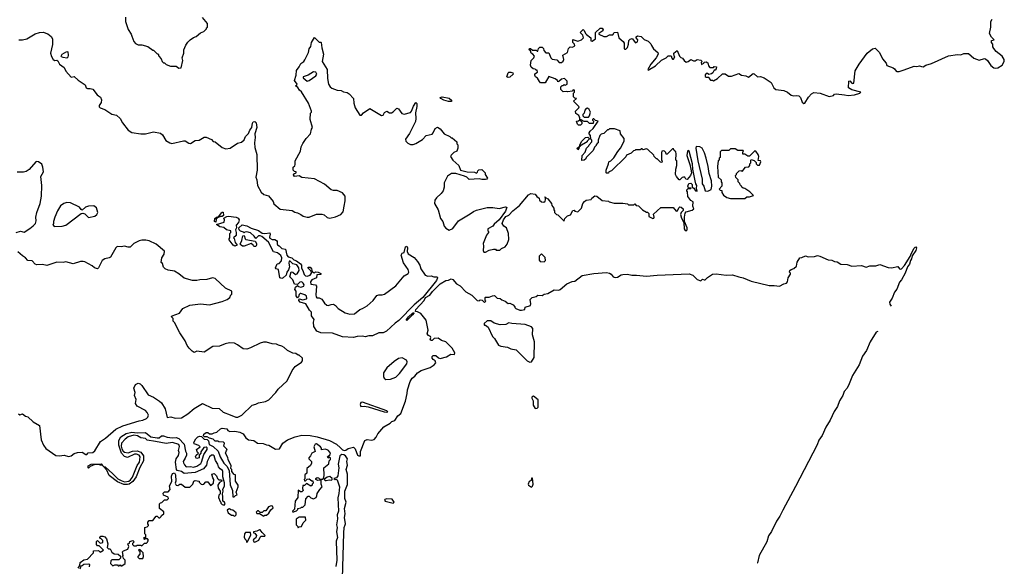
# Model space of a CAD drawing. Extents: x 2220333 to 2384341, y 721037 to 894043.
# Tile 317 of 325: x 2366274 to 2377162, y 848505 to 854547. Entities that reach past the tile are written whole.
import ezdxf

# ---------------------------------------------------------------- set-up
doc = ezdxf.new("R2010")
doc.units = 0

msp = doc.modelspace()

# ---------------------------------------------------------------- linework, layer by layer
at = {"layer": '0CON10XD'}
for points in [[(2367443, 854575), (2367443, 854525), (2367475, 854440), (2367507, 854387), (2367513, 854363), (2367538, 854305), (2367555, 854282), (2367585, 854268), (2367625, 854268), (2367692, 854252), (2367745, 854210), (2367755, 854210), (2367795, 854170), (2367805, 854170), (2367813, 854143), (2367840, 854115), (2367850, 854085), (2367865, 854070), (2367875, 854070), (2367893, 854053), (2367943, 854033), (2368005, 854032), (2368035, 854010), (2368060, 854015), (2368078, 854095), (2368072, 854125), (2368088, 854175), (2368088, 854215), (2368113, 854267), (2368132, 854298), (2368160, 854325), (2368195, 854350), (2368225, 854360), (2368275, 854400), (2368310, 854415), (2368340, 854445), (2368340, 854455), (2368350, 854465), (2368350, 854505), (2368295, 854570)], [(2374508, 853905), (2374584, 853854), (2374613, 853795), (2374635, 853777), (2374725, 853764), (2374766, 853746), (2374804, 853714), (2374834, 853704), (2374865, 853710), (2374890, 853705), (2374907, 853685), (2374928, 853635), (2374945, 853620), (2374958, 853625), (2374998, 853692), (2375032, 853728), (2375055, 853741), (2375126, 853736), (2375225, 853697), (2375272, 853708), (2375285, 853722), (2375304, 853726), (2375395, 853718), (2375435, 853709), (2375505, 853717), (2375565, 853734), (2375577, 853745), (2375475, 853771), (2375438, 853795), (2375442, 853868), (2375455, 853872), (2375476, 853846), (2375485, 853841), (2375499, 853845), (2375515, 853982), (2375558, 854055), (2375645, 854175), (2375705, 854225), (2375735, 854232), (2375784, 854184), (2375814, 854114), (2375856, 854066), (2375865, 854040), (2375932, 854015), (2375947, 854005), (2375965, 853978), (2375975, 853973), (2376000, 853975), (2376055, 853992), (2376165, 854033), (2376195, 854030), (2376225, 854037), (2376245, 854028), (2376265, 854027), (2376294, 854046), (2376356, 854064), (2376545, 854146), (2376645, 854161), (2376683, 854157), (2376715, 854172), (2376765, 854172), (2376825, 854123), (2376885, 854098), (2376945, 854118), (2376955, 854113), (2376975, 854097), (2377015, 854041), (2377048, 854015), (2377065, 854010), (2377090, 854015), (2377138, 854045), (2377162, 854085), (2377162, 854105), (2377140, 854145), (2377074, 854194), (2377045, 854228), (2377037, 854245), (2377037, 854277), (2377020, 854295), (2377020, 854315), (2377050, 854325), (2377020, 854355), (2376998, 854395), (2377014, 854466), (2377012, 854525), (2377028, 854552)], [(2366265, 854323), (2366305, 854324), (2366355, 854337), (2366445, 854390), (2366495, 854407), (2366535, 854408), (2366585, 854389), (2366622, 854362), (2366637, 854335), (2366638, 854272), (2366616, 854175), (2366625, 854140), (2366645, 854107), (2366664, 854094), (2366685, 854098), (2366695, 854092), (2366716, 854055), (2366767, 854017), (2366785, 853977), (2366845, 853910), (2366875, 853920), (2366920, 853880), (2366998, 853825), (2367008, 853795), (2367025, 853786), (2367055, 853787), (2367085, 853778), (2367132, 853715), (2367146, 853706), (2367169, 853689), (2367180, 853660), (2367177, 853633), (2367152, 853599), (2367155, 853582), (2367165, 853573), (2367215, 853556), (2367295, 853504), (2367345, 853491), (2367385, 853454), (2367412, 853405), (2367474, 853325), (2367515, 853299), (2367615, 853284), (2367665, 853287), (2367755, 853306), (2367833, 853293), (2367854, 853275), (2367892, 853212), (2367935, 853184), (2367955, 853178), (2368085, 853209), (2368105, 853208), (2368145, 853181), (2368165, 853180), (2368215, 853212), (2368260, 853215), (2368315, 853248), (2368335, 853250), (2368394, 853224), (2368415, 853200), (2368437, 853197), (2368512, 853135), (2368555, 853120), (2368602, 853128), (2368682, 853182), (2368727, 853193), (2368755, 853220), (2368770, 853255), (2368805, 853290), (2368820, 853325), (2368843, 853355), (2368847, 853403), (2368855, 853418), (2368875, 853420), (2368890, 853405), (2368897, 853355), (2368873, 853285), (2368880, 853245), (2368871, 853185), (2368874, 853135), (2368896, 853055), (2368899, 852885), (2368884, 852805), (2368898, 852775), (2368903, 852715), (2368945, 852642), (2368975, 852616), (2369025, 852600), (2369077, 852537), (2369085, 852510), (2369155, 852452), (2369287, 852437), (2369318, 852418), (2369345, 852412), (2369384, 852394), (2369410, 852375), (2369455, 852364), (2369475, 852363), (2369555, 852396), (2369615, 852399), (2369641, 852391), (2369675, 852362), (2369705, 852352), (2369765, 852367), (2369826, 852394), (2369850, 852425), (2369863, 852485), (2369872, 852545), (2369872, 852595), (2369845, 852632), (2369785, 852658), (2369745, 852658), (2369718, 852668), (2369645, 852728), (2369535, 852788), (2369395, 852802), (2369365, 852820), (2369315, 852813), (2369301, 852831), (2369305, 852842), (2369330, 852855), (2369330, 852865), (2369315, 852870), (2369300, 852885), (2369300, 852915), (2369317, 852933), (2369320, 852945), (2369320, 852985), (2369380, 853095), (2369388, 853142), (2369405, 853180), (2369442, 853235), (2369492, 853285), (2369502, 853335), (2369512, 853355), (2369488, 853445), (2369490, 853515), (2369500, 853525), (2369500, 853535), (2369468, 853625), (2369390, 853750), (2369368, 853768), (2369349, 853799), (2369323, 853815), (2369338, 853822), (2369342, 853835), (2369313, 853875), (2369330, 853935), (2369334, 853985), (2369366, 854024), (2369385, 854062), (2369416, 854084), (2369428, 854102), (2369468, 854185), (2369476, 854224), (2369495, 854250), (2369503, 854293), (2369535, 854350), (2369585, 854300), (2369605, 854300), (2369608, 854295), (2369614, 854235), (2369634, 854165), (2369621, 854085), (2369673, 853995), (2369678, 853895), (2369691, 853835), (2369706, 853806), (2369725, 853790), (2369785, 853768), (2369830, 853765), (2369855, 853748), (2369895, 853742), (2369919, 853729), (2369967, 853675), (2369969, 853625), (2369983, 853573), (2370035, 853490), (2370055, 853492), (2370075, 853517), (2370145, 853567), (2370275, 853488), (2370295, 853492), (2370310, 853520), (2370333, 853537), (2370365, 853518), (2370385, 853518), (2370405, 853528), (2370445, 853568), (2370465, 853560), (2370501, 853511), (2370525, 853502), (2370595, 853522), (2370606, 853535), (2370628, 853592), (2370655, 853630), (2370665, 853620), (2370667, 853587), (2370652, 853518), (2370656, 853455), (2370650, 853420), (2370585, 853290), (2370542, 853225), (2370544, 853204), (2370565, 853182), (2370595, 853168), (2370625, 853168), (2370655, 853180), (2370728, 853222), (2370770, 853265), (2370835, 853282), (2370848, 853295), (2370870, 853345), (2370895, 853358), (2370925, 853342), (2370967, 853287), (2371030, 853255), (2371045, 853240), (2371055, 853240), (2371110, 853195), (2371110, 853175), (2371120, 853165), (2371120, 853125), (2371110, 853095), (2371075, 853080), (2371045, 853050), (2371040, 853035), (2371064, 852994), (2371130, 852935), (2371150, 852885), (2371224, 852864), (2371305, 852860), (2371325, 852852), (2371338, 852862), (2371340, 852875), (2371352, 852888), (2371385, 852890), (2371420, 852855), (2371420, 852835), (2371448, 852795), (2371440, 852785), (2371425, 852780), (2371385, 852780), (2371355, 852788), (2371245, 852780), (2371220, 852805), (2371195, 852818), (2371096, 852846), (2371050, 852845), (2371004, 852816), (2370967, 852745), (2370969, 852695), (2370956, 852654), (2370936, 852624), (2370883, 852577)], [(2370883, 852577), (2370865, 852552), (2370861, 852515), (2370901, 852445), (2370928, 852348), (2370952, 852315), (2370968, 852265), (2370985, 852242), (2371025, 852222), (2371065, 852238), (2371127, 852323), (2371255, 852400), (2371292, 852428), (2371325, 852442), (2371445, 852472), (2371505, 852472), (2371575, 852460), (2371645, 852480), (2371660, 852475), (2371648, 852432), (2371576, 852334), (2371522, 852288), (2371507, 852263), (2371450, 852235), (2371450, 852215), (2371460, 852205), (2371460, 852195), (2371436, 852164), (2371398, 852075), (2371402, 852045), (2371398, 851995), (2371408, 851978), (2371425, 851978), (2371465, 851998), (2371515, 852010), (2371535, 852010), (2371545, 852000), (2371585, 852000), (2371603, 852017), (2371643, 852037), (2371666, 852064), (2371684, 852116), (2371681, 852185), (2371657, 852245), (2371628, 852265), (2371610, 852295), (2371624, 852336), (2371650, 852370), (2371675, 852384), (2371685, 852387), (2371727, 852435), (2371800, 852495), (2371900, 852610), (2371925, 852624), (2371975, 852620), (2371994, 852594), (2372020, 852575), (2372023, 852553), (2372043, 852533), (2372069, 852531), (2372085, 852540), (2372090, 852555), (2372090, 852580), (2372080, 852585), (2372085, 852590), (2372090, 852580), (2372116, 852566), (2372157, 852517), (2372160, 852495), (2372180, 852465), (2372180, 852445), (2372190, 852435), (2372190, 852415), (2372212, 852392), (2372225, 852390), (2372295, 852320), (2372302, 852348), (2372332, 852378), (2372365, 852390), (2372392, 852438), (2372405, 852440), (2372415, 852430), (2372447, 852423), (2372488, 852465), (2372503, 852517), (2372521, 852539), (2372538, 852552), (2372595, 852560), (2372600, 852575), (2372635, 852600), (2372658, 852598), (2372715, 852550), (2372785, 852540), (2372793, 852533), (2372848, 852518), (2372945, 852518), (2372995, 852510), (2373005, 852502), (2373065, 852500), (2373075, 852510), (2373092, 852492), (2373118, 852488), (2373160, 852445), (2373205, 852420), (2373215, 852420), (2373230, 852405), (2373231, 852371), (2373275, 852348), (2373286, 852354), (2373290, 852365), (2373282, 852398), (2373365, 852470), (2373502, 852472), (2373535, 852432), (2373550, 852435), (2373562, 852468), (2373575, 852480), (2373590, 852475), (2373610, 852455), (2373612, 852438), (2373588, 852415), (2373582, 852395), (2373593, 852355), (2373620, 852305), (2373621, 852235), (2373635, 852216), (2373645, 852214), (2373655, 852225), (2373657, 852245), (2373627, 852317), (2373626, 852366), (2373632, 852408), (2373646, 852424), (2373710, 852440), (2373728, 852455), (2373718, 852485), (2373720, 852535), (2373695, 852550), (2373662, 852592), (2373660, 852645), (2373650, 852655), (2373650, 852665), (2373665, 852680), (2373695, 852680), (2373700, 852685), (2373670, 852690), (2373662, 852705), (2373674, 852735), (2373695, 852739), (2373711, 852725), (2373710, 852695), (2373728, 852685), (2373748, 852655), (2373765, 852650), (2373758, 852685), (2373764, 852715), (2373752, 852732), (2373744, 852764), (2373719, 852895), (2373715, 852952), (2373678, 853095), (2373665, 853102), (2373658, 853092), (2373651, 853045), (2373686, 852946), (2373696, 852895), (2373702, 852855), (2373691, 852825), (2373655, 852779), (2373640, 852785), (2373630, 852805), (2373615, 852806), (2373599, 852801), (2373575, 852778), (2373568, 852778), (2373538, 852815), (2373528, 852835), (2373530, 852895), (2373542, 852935), (2373540, 852985), (2373530, 852995), (2373532, 853065), (2373530, 853085), (2373512, 853102), (2373505, 853120), (2373492, 853118), (2373435, 853060), (2373422, 853062), (2373418, 853078), (2373405, 853092), (2373395, 853098), (2373377, 853093), (2373370, 853075), (2373370, 852995), (2373380, 852985), (2373375, 852970), (2373362, 852972), (2373325, 853010), (2373315, 853010), (2373290, 853035), (2373288, 853048), (2373222, 853112), (2373205, 853118), (2373165, 853110), (2373158, 853118), (2373145, 853120), (2373135, 853110), (2373085, 853110), (2373078, 853102), (2373062, 853098), (2373035, 853070), (2372985, 853050), (2372978, 853032), (2372818, 852875), (2372790, 852865), (2372785, 852852), (2372765, 852850), (2372760, 852855), (2372760, 852885), (2372787, 852953), (2372790, 852975), (2372810, 852985), (2372845, 853020), (2372889, 853091), (2372920, 853125), (2372957, 853203), (2372960, 853235), (2372920, 853285), (2372915, 853320), (2372852, 853342), (2372795, 853340), (2372785, 853330), (2372775, 853330), (2372735, 853290), (2372705, 853280), (2372690, 853265), (2372673, 853217), (2372670, 853185), (2372662, 853178), (2372650, 853165), (2372650, 853155), (2372632, 853138), (2372615, 853100), (2372540, 853025), (2372535, 853010), (2372517, 852993), (2372492, 852992), (2372493, 853047), (2372528, 853082), (2372542, 853125), (2372568, 853152), (2372570, 853165), (2372600, 853195), (2372600, 853215), (2372590, 853225), (2372588, 853265), (2372570, 853285), (2372572, 853295), (2372584, 853316), (2372616, 853344), (2372670, 853425), (2372643, 853433), (2372625, 853450), (2372615, 853450), (2372610, 853445), (2372610, 853435), (2372620, 853425), (2372615, 853400), (2372575, 853400), (2372555, 853420), (2372515, 853420), (2372485, 853440), (2372470, 853440), (2372490, 853415), (2372490, 853395), (2372475, 853380), (2372455, 853380), (2372442, 853392), (2372430, 853425), (2372455, 853430), (2372470, 853440), (2372470, 853465), (2372460, 853475), (2372458, 853488), (2372425, 853510), (2372420, 853535), (2372458, 853572), (2372460, 853585), (2372400, 853645), (2372430, 853675), (2372415, 853680), (2372400, 853695), (2372400, 853735), (2372410, 853745), (2372408, 853768), (2372395, 853770), (2372382, 853758), (2372335, 853748), (2372325, 853752), (2372285, 853750), (2372260, 853775), (2372260, 853805), (2372272, 853818), (2372285, 853820), (2372295, 853830), (2372307, 853823), (2372330, 853835), (2372328, 853868), (2372298, 853898), (2372265, 853888), (2372238, 853862), (2372225, 853860), (2372220, 853875), (2372194, 853894), (2372125, 853920), (2372085, 853850), (2372035, 853850), (2372022, 853862), (2371999, 853899), (2371977, 853917), (2371970, 853935), (2371972, 853948), (2372000, 853965), (2371998, 853988), (2371985, 853990), (2371975, 854000), (2371952, 854002), (2371932, 854022), (2371923, 854043), (2371930, 854095), (2371960, 854125), (2371968, 854145), (2371950, 854165), (2371930, 854175), (2371922, 854202), (2371910, 854215), (2371912, 854228), (2371922, 854228), (2371945, 854210), (2371985, 854210), (2371995, 854200), (2372005, 854200), (2372012, 854228), (2372028, 854242), (2372052, 854242), (2372067, 854227), (2372070, 854205), (2372092, 854182), (2372125, 854180), (2372148, 854125), (2372161, 854111), (2372215, 854102), (2372240, 854075), (2372265, 854072), (2372285, 854090), (2372290, 854105), (2372280, 854155), (2372332, 854185), (2372343, 854227), (2372360, 854245), (2372387, 854243), (2372412, 854258), (2372408, 854278), (2372392, 854295), (2372392, 854328), (2372445, 854310), (2372486, 854324), (2372510, 854345), (2372500, 854375), (2372472, 854405), (2372505, 854440), (2372518, 854428), (2372530, 854395), (2372542, 854382), (2372590, 854345), (2372592, 854312), (2372605, 854310), (2372640, 854335), (2372643, 854407), (2372695, 854453), (2372715, 854452), (2372727, 854435), (2372722, 854425), (2372680, 854395), (2372680, 854385), (2372735, 854360), (2372765, 854360), (2372795, 854378), (2372832, 854378), (2372850, 854405), (2372885, 854410), (2372898, 854348), (2372947, 854307), (2372957, 854287), (2372960, 854225), (2372965, 854220), (2372978, 854222), (2372995, 854240), (2373008, 854275), (2373010, 854315), (2373025, 854330), (2373048, 854338), (2373085, 854290), (2373108, 854302), (2373110, 854325), (2373090, 854345), (2373092, 854358), (2373105, 854370), (2373145, 854360), (2373179, 854329), (2373225, 854308), (2373255, 854280), (2373262, 854262), (2373282, 854225), (2373330, 854185), (2373333, 854165), (2373314, 854125), (2373253, 854057), (2373222, 853995), (2373225, 853990), (2373305, 854037), (2373371, 854099), (2373424, 854126), (2373445, 854148), (2373478, 854148), (2373485, 854120), (2373495, 854110), (2373505, 854110), (2373518, 854135), (2373510, 854145), (2373508, 854175), (2373545, 854208), (2373572, 854142), (2373585, 854128), (2373605, 854120), (2373624, 854094), (2373645, 854078), (2373665, 854083), (2373695, 854108), (2373725, 854092), (2373745, 854092), (2373765, 854108), (2373805, 854098), (2373820, 854085), (2373810, 854075), (2373815, 854050), (2373840, 854065), (2373842, 854078), (2373865, 854082), (2373885, 854070), (2373890, 854035), (2373905, 854020), (2373945, 854020), (2373955, 854030), (2373980, 854025), (2373978, 854002), (2373965, 853990), (2373955, 853990), (2373939, 853961), (2373925, 853950), (2373895, 853940), (2373882, 853952), (2373865, 853952), (2373854, 853936), (2373855, 853920), (2373865, 853910), (2373895, 853910), (2373900, 853895), (2373915, 853880), (2373937, 853877), (2373945, 853870), (2373992, 853895), (2374045, 853948), (2374075, 853947), (2374113, 853923), (2374125, 853922), (2374146, 853924), (2374225, 853952), (2374255, 853933), (2374306, 853926), (2374335, 853913), (2374385, 853952), (2374398, 853948), (2374435, 853917), (2374465, 853919), (2374508, 853905)], [(2366795, 854120), (2366755, 854128), (2366737, 854137), (2366733, 854145), (2366743, 854167), (2366795, 854197), (2366805, 854190), (2366811, 854155), (2366807, 854133), (2366795, 854120)], [(2369455, 853869), (2369475, 853874), (2369549, 853925), (2369559, 853945), (2369550, 853965), (2369525, 853971), (2369465, 853934), (2369410, 853915), (2369408, 853905), (2369455, 853869)], [(2371675, 853908), (2371660, 853915), (2371675, 853960), (2371685, 853968), (2371705, 853968), (2371728, 853958), (2371730, 853945), (2371695, 853913), (2371675, 853908)], [(2371045, 853644), (2371015, 853644), (2370966, 853656), (2370932, 853675), (2370924, 853686), (2370945, 853693), (2371025, 853679), (2371052, 853655), (2371045, 853644)], [(2372565, 853470), (2372577, 853483), (2372588, 853525), (2372573, 853553), (2372555, 853570), (2372540, 853565), (2372523, 853547), (2372517, 853513), (2372502, 853498), (2372500, 853485), (2372515, 853470), (2372565, 853470)], [(2372445, 853110), (2372440, 853125), (2372470, 853150), (2372470, 853165), (2372492, 853205), (2372530, 853245), (2372558, 853248), (2372570, 853235), (2372570, 853225), (2372550, 853205), (2372550, 853195), (2372470, 853150), (2372468, 853142), (2372460, 853140), (2372458, 853122), (2372445, 853110)], [(2373885, 852653), (2373920, 852670), (2373930, 852705), (2373923, 852765), (2373898, 852845), (2373888, 852925), (2373866, 853015), (2373847, 853075), (2373822, 853125), (2373795, 853143), (2373755, 853147), (2373751, 853125), (2373775, 852985), (2373822, 852785), (2373821, 852731), (2373838, 852705), (2373853, 852655), (2373885, 852653)], [(2374295, 852570), (2374315, 852590), (2374345, 852590), (2374390, 852605), (2374350, 852645), (2374295, 852680), (2374273, 852683), (2374260, 852695), (2374258, 852708), (2374242, 852722), (2374238, 852738), (2374220, 852755), (2374218, 852778), (2374192, 852802), (2374190, 852825), (2374200, 852835), (2374202, 852848), (2374232, 852878), (2374255, 852880), (2374265, 852870), (2374302, 852918), (2374338, 852922), (2374350, 852935), (2374350, 852955), (2374360, 852965), (2374360, 852995), (2374365, 853000), (2374395, 852990), (2374418, 852968), (2374420, 852955), (2374435, 852940), (2374455, 852940), (2374469, 852975), (2374465, 852986), (2374442, 852992), (2374448, 853035), (2374442, 853055), (2374415, 853093), (2374405, 853097), (2374345, 853040), (2374325, 853040), (2374295, 853060), (2374272, 853062), (2374270, 853085), (2374280, 853095), (2374275, 853100), (2374215, 853100), (2374185, 853118), (2374155, 853120), (2374135, 853120), (2374115, 853100), (2374035, 853100), (2374020, 853085), (2374020, 853025), (2374010, 853015), (2374010, 852995), (2374000, 852985), (2373990, 852925), (2374000, 852805), (2374030, 852775), (2374033, 852753), (2374040, 852745), (2374040, 852705), (2374010, 852675), (2374022, 852662), (2374038, 852658), (2374040, 852635), (2374057, 852607), (2374095, 852580), (2374135, 852570), (2374295, 852570)], [(2366235, 852196), (2366285, 852208), (2366325, 852200), (2366385, 852238), (2366423, 852267), (2366448, 852295), (2366457, 852323), (2366453, 852365), (2366463, 852415), (2366499, 852515), (2366514, 852596), (2366519, 852715), (2366508, 852815), (2366539, 852865), (2366531, 852915), (2366519, 852949), (2366482, 852975), (2366465, 852981), (2366453, 852977), (2366380, 852890), (2366345, 852869), (2366315, 852860), (2366245, 852861)], [(2366655, 852260), (2366745, 852263), (2366785, 852277), (2366955, 852403), (2366971, 852409), (2366995, 852401), (2367035, 852360), (2367105, 852374), (2367127, 852395), (2367137, 852415), (2367125, 852468), (2367095, 852489), (2367034, 852484), (2367001, 852475), (2366965, 852442), (2366955, 852448), (2366935, 852475), (2366835, 852523), (2366796, 852526), (2366764, 852516), (2366725, 852488), (2366694, 852436), (2366662, 852365), (2366648, 852315), (2366648, 852292), (2366640, 852285), (2366655, 852260)], [(2368445, 852310), (2368430, 852315), (2368432, 852348), (2368450, 852365), (2368478, 852372), (2368505, 852412), (2368515, 852420), (2368525, 852418), (2368528, 852382), (2368515, 852370), (2368495, 852370), (2368462, 852358), (2368448, 852342), (2368445, 852310)], [(2368655, 852044), (2368634, 852054), (2368592, 852115), (2368590, 852125), (2368600, 852135), (2368600, 852185), (2368610, 852195), (2368610, 852215), (2368563, 852223), (2368530, 852250), (2368486, 852256), (2368450, 852285), (2368535, 852310), (2368540, 852335), (2368530, 852355), (2368565, 852372), (2368585, 852376), (2368670, 852365), (2368690, 852355), (2368700, 852335), (2368693, 852305), (2368670, 852275), (2368673, 852247), (2368660, 852225), (2368668, 852195), (2368667, 852163), (2368640, 852135), (2368647, 852127), (2368656, 852086), (2368678, 852055), (2368655, 852044)], [(2369965, 851034), (2369843, 851043), (2369732, 851082), (2369605, 851086), (2369560, 851105), (2369527, 851155), (2369524, 851205), (2369529, 851235), (2369502, 851275), (2369500, 851315), (2369478, 851338), (2369438, 851408), (2369375, 851424), (2369363, 851445), (2369365, 851460), (2369405, 851452), (2369445, 851460), (2369450, 851465), (2369445, 851490), (2369427, 851507), (2369385, 851520), (2369375, 851520), (2369365, 851510), (2369357, 851483), (2369348, 851472), (2369331, 851495), (2369330, 851545), (2369318, 851565), (2369325, 851590), (2369345, 851610), (2369358, 851598), (2369385, 851592), (2369415, 851600), (2369420, 851615), (2369410, 851635), (2369395, 851648), (2369373, 851647), (2369345, 851620), (2369315, 851622), (2369295, 851670), (2369262, 851705), (2369275, 851760), (2369295, 851757), (2369325, 851730), (2369343, 851737), (2369366, 851775), (2369362, 851805), (2369339, 851839), (2369295, 851849), (2369265, 851877), (2369255, 851878), (2369250, 851855), (2369257, 851815), (2369247, 851783), (2369228, 851755), (2369220, 851725), (2369188, 851692), (2369175, 851688), (2369152, 851692), (2369137, 851787), (2369112, 851792), (2369102, 851805), (2369122, 851848), (2369145, 851852), (2369168, 851882), (2369174, 851915), (2369162, 851942), (2369125, 851970), (2369081, 851981), (2369027, 852087), (2368952, 852152), (2368935, 852159), (2368915, 852157), (2368885, 852130), (2368866, 852156), (2368825, 852191), (2368785, 852202), (2368765, 852200), (2368755, 852190), (2368748, 852198), (2368715, 852210), (2368703, 852223), (2368698, 852245), (2368735, 852278), (2368785, 852270), (2368835, 852244), (2368915, 852218), (2368957, 852187), (2368985, 852184), (2369042, 852192), (2369046, 852176), (2369038, 852145), (2369042, 852132), (2369065, 852118), (2369096, 852116), (2369115, 852108), (2369122, 852095), (2369120, 852065), (2369127, 852057), (2369145, 852048), (2369175, 852018), (2369215, 852010), (2369228, 851945), (2369244, 851924), (2369285, 851913), (2369305, 851893), (2369335, 851883), (2369379, 851849), (2369392, 851835), (2369391, 851801), (2369404, 851774), (2369421, 851731), (2369435, 851717), (2369455, 851712), (2369486, 851724), (2369502, 851745), (2369498, 851768), (2369460, 851805), (2369465, 851810), (2369485, 851810), (2369500, 851795), (2369510, 851765), (2369522, 851752), (2369535, 851750), (2369545, 851760), (2369575, 851758), (2369605, 851740), (2369605, 851730), (2369562, 851728), (2369558, 851692), (2369505, 851670), (2369492, 851648), (2369495, 851623), (2369545, 851618), (2369555, 851600), (2369550, 851505), (2369553, 851483), (2369562, 851472), (2369585, 851472), (2369615, 851457), (2369645, 851412), (2369670, 851390), (2369685, 851388), (2369720, 851400), (2369745, 851401), (2369767, 851387), (2369797, 851355), (2369875, 851307), (2369925, 851293), (2369975, 851294), (2370035, 851343), (2370065, 851353), (2370117, 851383), (2370182, 851445), (2370222, 851498), (2370245, 851506), (2370284, 851506), (2370308, 851515), (2370435, 851606), (2370526, 851715), (2370570, 851740), (2370577, 851755), (2370570, 851785), (2370519, 851859), (2370494, 851945), (2370505, 851968), (2370527, 851973), (2370542, 852038), (2370555, 852042), (2370564, 852025), (2370561, 851985), (2370569, 851959), (2370635, 851918), (2370673, 851875), (2370701, 851835), (2370710, 851795), (2370760, 851725), (2370787, 851713), (2370825, 851717), (2370855, 851706), (2370890, 851705), (2370893, 851695), (2370884, 851665), (2370733, 851477), (2370636, 851395), (2370468, 851222), (2370427, 851193), (2370330, 851105), (2370295, 851084), (2370245, 851087), (2370175, 851054), (2370134, 851054), (2370095, 851043), (2370065, 851049), (2370005, 851047), (2369965, 851034)], [(2366262, 850192), (2366275, 850180), (2366305, 850190), (2366340, 850165), (2366365, 850158), (2366425, 850102), (2366493, 850063), (2366513, 849905), (2366538, 849845), (2366565, 849808), (2366675, 849730), (2366715, 849727), (2366765, 849732), (2366815, 849720), (2366844, 849726), (2366875, 849753), (2366915, 849763), (2366965, 849766), (2367005, 849742), (2367015, 849742), (2367031, 849759), (2367085, 849765), (2367105, 849783), (2367167, 849885), (2367225, 849922), (2367339, 850021), (2367415, 850059), (2367595, 850113), (2367635, 850119), (2367675, 850138), (2367690, 850155), (2367697, 850175), (2367685, 850204), (2367665, 850226), (2367573, 850275), (2367554, 850304), (2367562, 850348), (2367544, 850395), (2367550, 850425), (2367537, 850475), (2367556, 850514), (2367585, 850529), (2367605, 850523), (2367624, 850505), (2367695, 850401), (2367755, 850375), (2367822, 850332), (2367842, 850312), (2367884, 850245), (2367905, 850150), (2367945, 850156), (2367995, 850143), (2368065, 850148), (2368135, 850189), (2368205, 850248), (2368295, 850303), (2368402, 850252), (2368479, 850249), (2368525, 850210), (2368601, 850181), (2368665, 850155), (2368687, 850155), (2368732, 850175), (2368845, 850288), (2368885, 850298), (2368915, 850312), (2368992, 850328), (2369030, 850345), (2369108, 850425), (2369132, 850465), (2369232, 850555), (2369289, 850671), (2369322, 850715), (2369389, 850761), (2369402, 850778), (2369400, 850805), (2369365, 850840), (2369355, 850840), (2369327, 850857), (2369295, 850862), (2369235, 850892), (2369200, 850925), (2369175, 850938), (2369138, 850948), (2369115, 850962), (2369065, 850966), (2369005, 850982), (2368972, 850982), (2368935, 850971), (2368825, 850919), (2368785, 850907), (2368745, 850908), (2368684, 850954), (2368650, 850970), (2368595, 850974), (2368546, 850964), (2368485, 850940), (2368410, 850935), (2368315, 850872), (2368235, 850882), (2368205, 850870), (2368180, 850885), (2368147, 850917), (2368127, 850947), (2368106, 850996), (2368044, 851084), (2367985, 851200), (2367970, 851215), (2367970, 851245), (2367950, 851265), (2367960, 851275), (2368040, 851305), (2368077, 851353), (2368155, 851392), (2368275, 851407), (2368373, 851397), (2368515, 851433), (2368570, 851455), (2368600, 851475), (2368610, 851505), (2368620, 851515), (2368620, 851545), (2368551, 851581), (2368435, 851687), (2368405, 851692), (2368345, 851677), (2368265, 851672), (2368235, 851663), (2368184, 851664), (2368095, 851691), (2368035, 851739), (2367985, 851767), (2367915, 851780), (2367883, 851793), (2367863, 851813), (2367852, 851852), (2367840, 851865), (2367848, 851915), (2367872, 851955), (2367875, 851990), (2367785, 852066), (2367705, 852102), (2367669, 852111), (2367625, 852111), (2367595, 852101), (2367538, 852072), (2367495, 852034), (2367475, 852032), (2367435, 852044), (2367395, 852036), (2367351, 852039), (2367337, 852025), (2367278, 851922), (2367265, 851914), (2367215, 851903), (2367186, 851884), (2367147, 851805), (2367135, 851794), (2367103, 851803), (2367075, 851826), (2366995, 851869), (2366975, 851874), (2366945, 851874), (2366865, 851848), (2366785, 851869), (2366754, 851864), (2366685, 851866), (2366575, 851831), (2366525, 851842), (2366465, 851836), (2366444, 851845), (2366412, 851882), (2366365, 851884), (2366338, 851915), (2366306, 851936), (2366255, 851982)], [(2368885, 852040), (2368865, 852040), (2368856, 852056), (2368835, 852072), (2368756, 852044), (2368740, 852045), (2368722, 852055), (2368712, 852065), (2368731, 852105), (2368742, 852158), (2368755, 852160), (2368766, 852126), (2368776, 852116), (2368878, 852098), (2368892, 852075), (2368892, 852055), (2368885, 852040)], [(2367776, 849884), (2367685, 849900), (2367665, 849917), (2367615, 849924), (2367576, 849946), (2367535, 849953), (2367474, 849936), (2367441, 849909), (2367402, 849865), (2367397, 849835), (2367403, 849803), (2367418, 849778), (2367435, 849766), (2367475, 849760), (2367522, 849778), (2367575, 849782), (2367615, 849767), (2367642, 849725), (2367645, 849670), (2367604, 849596), (2367562, 849495), (2367525, 849442), (2367485, 849413), (2367465, 849408), (2367425, 849410), (2367355, 849438), (2367265, 849510), (2367238, 849568), (2367200, 849610), (2367190, 849620), (2367165, 849622), (2367152, 849632), (2367105, 849632), (2367055, 849610), (2367035, 849590), (2367030, 849595), (2367032, 849615), (2367066, 849636), (2367175, 849637), (2367190, 849620), (2367200, 849610), (2367220, 849605), (2367306, 849526), (2367361, 849471), (2367395, 849452), (2367435, 849440), (2367482, 849448), (2367499, 849461), (2367521, 849489), (2367575, 849620), (2367598, 849655), (2367607, 849715), (2367595, 849732), (2367565, 849743), (2367545, 849743), (2367465, 849708), (2367435, 849718), (2367400, 849755), (2367371, 849845), (2367371, 849895), (2367392, 849935), (2367450, 849975), (2367515, 849989), (2367575, 849981), (2367665, 849983), (2367725, 849938), (2367794, 849924), (2367815, 849926), (2367844, 849946), (2367863, 849947), (2367905, 849934), (2367965, 849926), (2368005, 849928), (2368035, 849919), (2368094, 849855), (2368107, 849777), (2368118, 849755), (2368118, 849735), (2368105, 849700), (2368083, 849665), (2368085, 849650), (2368098, 849628), (2368116, 849606), (2368165, 849608), (2368195, 849600), (2368235, 849614), (2368277, 849643), (2368286, 849655), (2368310, 849740), (2368346, 849795), (2368347, 849815), (2368335, 849822), (2368310, 849820), (2368278, 849772), (2368278, 849755), (2368258, 849732), (2368258, 849705), (2368235, 849698), (2368225, 849702), (2368220, 849715), (2368227, 849733), (2368250, 849755), (2368240, 849765), (2368230, 849795), (2368270, 849825), (2368255, 849840), (2368205, 849860), (2368200, 849875), (2368224, 849916), (2368244, 849936), (2368265, 849942), (2368285, 849940), (2368315, 849910), (2368348, 849908), (2368362, 849892), (2368371, 849851), (2368415, 849831), (2368469, 849779), (2368492, 849715), (2368531, 849645), (2368564, 849614), (2368592, 849565), (2368602, 849405), (2368628, 849345), (2368632, 849275), (2368645, 849272), (2368662, 849288), (2368680, 849295), (2368670, 849325), (2368692, 849385), (2368692, 849402), (2368662, 849445), (2368660, 849515), (2368645, 849520), (2368620, 849555), (2368620, 849575), (2368610, 849585), (2368612, 849615), (2368578, 849685), (2368577, 849707), (2368550, 849755), (2368560, 849785), (2368570, 849795), (2368533, 849833), (2368540, 849865), (2368528, 849878), (2368475, 849880), (2368465, 849890), (2368435, 849890), (2368415, 849910), (2368375, 849920), (2368347, 849937), (2368318, 849938), (2368308, 849948), (2368310, 849965), (2368335, 849984), (2368355, 849983), (2368375, 849968), (2368402, 849968), (2368425, 849982), (2368455, 849988), (2368494, 850026), (2368515, 850032), (2368564, 850024), (2368577, 850007), (2368597, 849997), (2368655, 849999), (2368707, 849987), (2368745, 849968), (2368774, 849924), (2368805, 849903), (2368865, 849897), (2368905, 849867), (2368965, 849862), (2369005, 849847), (2369030, 849845), (2369105, 849800), (2369146, 849804), (2369186, 849865), (2369235, 849902), (2369321, 849935), (2369395, 849955), (2369485, 849950), (2369565, 849937), (2369699, 849895), (2369777, 849857), (2369823, 849815), (2369843, 849793), (2369865, 849785), (2369882, 849788), (2369905, 849807), (2369965, 849822), (2369985, 849802), (2370009, 849735), (2370025, 849726), (2370043, 849727), (2370043, 849775), (2370092, 849895), (2370115, 849906), (2370165, 849899), (2370194, 849906), (2370218, 849932), (2370235, 849969), (2370302, 850048), (2370371, 850089), (2370388, 850105), (2370422, 850118), (2370455, 850167), (2370490, 850195), (2370541, 850329), (2370561, 850415), (2370562, 850455), (2370592, 850548), (2370616, 850585), (2370643, 850607), (2370672, 850645), (2370715, 850668), (2370815, 850704), (2370858, 850732), (2370878, 850755), (2370868, 850775), (2370845, 850790), (2370836, 850805), (2370837, 850823), (2370846, 850834), (2370876, 850836), (2370905, 850808), (2370923, 850803), (2370995, 850822), (2371041, 850849), (2371082, 850848), (2371088, 850865), (2371058, 850918), (2370985, 850987), (2370940, 851000), (2370903, 851027), (2370858, 851022), (2370835, 851000), (2370825, 851000), (2370815, 851010), (2370822, 851035), (2370818, 851045), (2370795, 851058), (2370780, 851075), (2370792, 851115), (2370769, 851225), (2370711, 851301), (2370675, 851318), (2370651, 851321), (2370654, 851345), (2370748, 851445), (2370763, 851475), (2370808, 851502), (2370838, 851542), (2370923, 851627), (2370985, 851663), (2371015, 851667), (2371045, 851682), (2371065, 851676), (2371105, 851627), (2371145, 851606), (2371209, 851539), (2371275, 851502), (2371332, 851442), (2371355, 851440), (2371365, 851450), (2371387, 851447), (2371415, 851420), (2371430, 851435), (2371420, 851445), (2371420, 851475), (2371425, 851480), (2371465, 851480), (2371504, 851496), (2371525, 851498), (2371555, 851470), (2371587, 851467), (2371605, 851450), (2371644, 851434), (2371675, 851410), (2371695, 851412), (2371730, 851395), (2371750, 851375), (2371750, 851365), (2371760, 851355), (2371805, 851337), (2371825, 851337), (2371860, 851345), (2371865, 851368), (2371923, 851387), (2371927, 851405), (2371920, 851455), (2371943, 851477), (2371985, 851487), (2372005, 851502), (2372052, 851498), (2372075, 851513), (2372115, 851519), (2372185, 851560), (2372235, 851559), (2372252, 851565), (2372325, 851628), (2372385, 851653), (2372415, 851658), (2372495, 851719), (2372625, 851740), (2372765, 851754), (2372797, 851745), (2372814, 851734), (2372836, 851706), (2372858, 851698), (2372885, 851700), (2372924, 851726), (2372945, 851730), (2372995, 851735), (2373045, 851722), (2373096, 851724), (2373205, 851711), (2373324, 851724), (2373677, 851737), (2373717, 851725), (2373765, 851677), (2373805, 851660), (2373825, 851678), (2373845, 851670), (2373855, 851672), (2373881, 851699), (2373935, 851734), (2373975, 851738), (2374088, 851722), (2374155, 851727), (2374225, 851703), (2374275, 851695), (2374365, 851657), (2374562, 851608), (2374619, 851609), (2374675, 851600), (2374724, 851626), (2374755, 851634), (2374765, 851648), (2374771, 851695), (2374800, 851735), (2374800, 851745), (2374788, 851758), (2374790, 851775), (2374805, 851787), (2374835, 851797), (2374865, 851822), (2374873, 851867), (2374900, 851915), (2374925, 851918), (2374964, 851936), (2374995, 851926), (2375065, 851931), (2375095, 851939), (2375124, 851934), (2375215, 851891), (2375255, 851888), (2375284, 851874), (2375315, 851870), (2375353, 851843), (2375425, 851842), (2375475, 851822), (2375585, 851830), (2375635, 851812), (2375675, 851828), (2375740, 851825), (2375785, 851842), (2375877, 851807), (2375914, 851806), (2375985, 851820), (2376002, 851795), (2376015, 851790), (2376025, 851792), (2376060, 851830), (2376122, 851928), (2376135, 851968), (2376165, 852022), (2376175, 852034), (2376185, 852036), (2376191, 852025), (2376185, 851995), (2376142, 851938), (2376136, 851905), (2376124, 851885), (2376113, 851845), (2376093, 851817), (2376065, 851745), (2376027, 851673), (2376005, 851645), (2375973, 851567), (2375948, 851535), (2375922, 851468), (2375894, 851425), (2375895, 851401), (2375911, 851381)], [(2372075, 851872), (2372090, 851885), (2372087, 851917), (2372045, 851960), (2372020, 851935), (2372018, 851888), (2372030, 851875), (2372075, 851872)], [(2370555, 851223), (2370550, 851225), (2370553, 851235), (2370575, 851262), (2370618, 851305), (2370629, 851309), (2370632, 851305), (2370618, 851285), (2370555, 851223)], [(2371915, 850760), (2371935, 850764), (2371963, 850815), (2371966, 850985), (2371946, 851065), (2371950, 851135), (2371935, 851152), (2371865, 851179), (2371715, 851189), (2371685, 851198), (2371652, 851178), (2371587, 851173), (2371523, 851193), (2371485, 851220), (2371445, 851220), (2371412, 851188), (2371410, 851175), (2371415, 851170), (2371425, 851170), (2371455, 851150), (2371504, 851045), (2371524, 851024), (2371570, 850950), (2371595, 850937), (2371669, 850929), (2371705, 850910), (2371765, 850898), (2371885, 850776), (2371915, 850760)], [(2375765, 851099), (2375745, 851092), (2375679, 850985), (2375638, 850892), (2375593, 850827), (2375557, 850733), (2375484, 850616), (2375448, 850522), (2375423, 850475), (2375393, 850437), (2375377, 850393), (2375339, 850335), (2375317, 850273), (2375282, 850218), (2375238, 850122), (2375188, 850045), (2375148, 849952), (2375110, 849900), (2375092, 849848), (2374855, 849388), (2374713, 849127), (2374682, 849058), (2374644, 849005), (2374589, 848891), (2374555, 848842), (2374536, 848775), (2374453, 848625), (2374435, 848545), (2374438, 848541)], [(2370325, 850570), (2370375, 850572), (2370433, 850595), (2370476, 850635), (2370557, 850745), (2370561, 850765), (2370552, 850782), (2370505, 850810), (2370465, 850802), (2370415, 850770), (2370335, 850699), (2370299, 850645), (2370296, 850605), (2370305, 850585), (2370325, 850570)], [(2371975, 850249), (2371995, 850252), (2372008, 850265), (2372009, 850345), (2371955, 850386), (2371945, 850383), (2371937, 850375), (2371937, 850365), (2371952, 850335), (2371953, 850285), (2371975, 850249)], [(2370335, 850208), (2370345, 850214), (2370335, 850225), (2370065, 850320), (2370048, 850315), (2370038, 850295), (2370045, 850270), (2370085, 850274), (2370129, 850269), (2370306, 850214), (2370335, 850208)], [(2366920, 848485), (2366940, 848515), (2366942, 848548), (2366983, 848577), (2367026, 848584), (2367090, 848655), (2367092, 848678), (2367145, 848680), (2367165, 848660), (2367200, 848685), (2367155, 848730), (2367133, 848733), (2367122, 848745), (2367122, 848778), (2367135, 848790), (2367165, 848760), (2367195, 848770), (2367195, 848790), (2367175, 848810), (2367160, 848815), (2367160, 848825), (2367173, 848837), (2367195, 848838), (2367215, 848830), (2367235, 848810), (2367250, 848755), (2367243, 848713), (2367255, 848700), (2367275, 848700), (2367292, 848662), (2367320, 848645), (2367365, 848640), (2367388, 848618), (2367390, 848595), (2367372, 848578), (2367292, 848578), (2367283, 848567), (2367280, 848535), (2367305, 848512), (2367325, 848520), (2367355, 848520), (2367365, 848510), (2367375, 848510), (2367385, 848520), (2367392, 848512), (2367405, 848510), (2367440, 848535), (2367440, 848575), (2367422, 848592), (2367420, 848605), (2367410, 848615), (2367420, 848625), (2367410, 848665), (2367422, 848678), (2367470, 848695), (2367480, 848725), (2367470, 848755), (2367488, 848762), (2367492, 848778), (2367525, 848790), (2367540, 848775), (2367522, 848758), (2367520, 848745), (2367535, 848732), (2367555, 848730), (2367565, 848730), (2367575, 848740), (2367615, 848740), (2367625, 848730), (2367655, 848760), (2367675, 848760), (2367688, 848772), (2367690, 848785), (2367700, 848795), (2367688, 848808), (2367665, 848810), (2367655, 848800), (2367650, 848805), (2367652, 848828), (2367665, 848820), (2367670, 848825), (2367670, 848855), (2367660, 848865), (2367660, 848935), (2367685, 848940), (2367700, 848955), (2367700, 848965), (2367690, 848975), (2367690, 848995), (2367705, 849010), (2367748, 849012), (2367785, 849060), (2367795, 849060), (2367812, 849042), (2367825, 849040), (2367840, 849055), (2367842, 849068), (2367870, 849085), (2367868, 849108), (2367820, 849145), (2367820, 849195), (2367832, 849208), (2367848, 849212), (2367875, 849240), (2367905, 849240), (2367920, 849255), (2367918, 849268), (2367865, 849290), (2367860, 849315), (2367875, 849330), (2367915, 849330), (2367937, 849353), (2367930, 849395), (2367956, 849444), (2367953, 849503), (2367965, 849532), (2367985, 849540), (2367996, 849516), (2368002, 849445), (2367992, 849425), (2368004, 849404), (2368022, 849398), (2368045, 849412), (2368062, 849412), (2368105, 849380), (2368155, 849380), (2368190, 849415), (2368200, 849445), (2368215, 849452), (2368258, 849448), (2368260, 849435), (2368280, 849415), (2368295, 849410), (2368310, 849415), (2368332, 849438), (2368355, 849440), (2368385, 849400), (2368417, 849423), (2368420, 849465), (2368412, 849482), (2368400, 849525), (2368425, 849530), (2368450, 849505), (2368460, 849475), (2368475, 849460), (2368505, 849460), (2368510, 849455), (2368510, 849445), (2368485, 849430), (2368467, 849403), (2368468, 849368), (2368490, 849335), (2368490, 849305), (2368478, 849292), (2368472, 849265), (2368492, 849222), (2368500, 849215), (2368500, 849205), (2368515, 849190), (2368535, 849182), (2368548, 849195), (2368538, 849215), (2368520, 849225), (2368522, 849275), (2368518, 849305), (2368526, 849335), (2368522, 849355), (2368538, 849395), (2368538, 849428), (2368522, 849495), (2368520, 849555), (2368516, 849566), (2368492, 849582), (2368474, 849604), (2368464, 849635), (2368439, 849675), (2368426, 849725), (2368415, 849733), (2368395, 849734), (2368374, 849715), (2368349, 849665), (2368339, 849625), (2368307, 849583), (2368215, 849541), (2368095, 849532), (2368065, 849553), (2368016, 849566), (2368007, 849577), (2367999, 849655), (2368006, 849694), (2368030, 849730), (2368038, 849762), (2368032, 849785), (2368041, 849831), (2368033, 849853), (2367965, 849874), (2367895, 849862), (2367776, 849884)], [(2369295, 849100), (2369302, 849108), (2369335, 849120), (2369350, 849135), (2369350, 849145), (2369385, 849150), (2369392, 849158), (2369405, 849160), (2369430, 849185), (2369438, 849252), (2369465, 849280), (2369475, 849280), (2369493, 849263), (2369525, 849252), (2369553, 849267), (2369562, 849285), (2369565, 849310), (2369592, 849355), (2369620, 849385), (2369608, 849415), (2369608, 849458), (2369573, 849453), (2369550, 849465), (2369550, 849475), (2369565, 849488), (2369580, 849485), (2369595, 849470), (2369625, 849470), (2369638, 849482), (2369643, 849515), (2369638, 849592), (2369692, 849638), (2369698, 849672), (2369710, 849685), (2369710, 849705), (2369695, 849710), (2369685, 849700), (2369680, 849715), (2369708, 849742), (2369710, 849755), (2369690, 849785), (2369675, 849793), (2369651, 849799), (2369612, 849792), (2369612, 849812), (2369602, 849825), (2369555, 849858), (2369542, 849855), (2369528, 849825), (2369540, 849775), (2369504, 849756), (2369490, 849725), (2369472, 849705), (2369472, 849695), (2369502, 849665), (2369502, 849645), (2369489, 849621), (2369451, 849585), (2369448, 849535), (2369428, 849515), (2369428, 849472), (2369422, 849465), (2369425, 849450), (2369435, 849450), (2369453, 849467), (2369475, 849472), (2369505, 849450), (2369515, 849450), (2369520, 849425), (2369510, 849415), (2369508, 849402), (2369495, 849392), (2369445, 849420), (2369425, 849400), (2369405, 849400), (2369400, 849365), (2369408, 849345), (2369395, 849328), (2369378, 849328), (2369352, 849348), (2369350, 849265), (2369322, 849225), (2369312, 849138), (2369290, 849115), (2369295, 849100)], [(2369845, 848375), (2369858, 848872), (2369862, 848935), (2369874, 848964), (2369878, 848975), (2369866, 849045), (2369875, 849085), (2369867, 849143), (2369884, 849215), (2369871, 849255), (2369870, 849335), (2369900, 849410), (2369899, 849525), (2369886, 849575), (2369900, 849625), (2369893, 849665), (2369899, 849695), (2369877, 849727), (2369859, 849739), (2369835, 849742), (2369816, 849725), (2369796, 849635), (2369803, 849595), (2369792, 849505), (2369778, 849482), (2369750, 849475), (2369763, 849463), (2369775, 849470), (2369785, 849460), (2369810, 849385), (2369805, 849310), (2369794, 849264), (2369799, 849115), (2369786, 849075), (2369789, 849029), (2369779, 848965), (2369784, 848935), (2369777, 848887), (2369788, 848825), (2369775, 848782), (2369782, 848575), (2369772, 848505)], [(2369665, 849452), (2369695, 849460), (2369722, 849458), (2369730, 849465), (2369730, 849475), (2369705, 849498), (2369675, 849492), (2369640, 849465), (2369653, 849453), (2369665, 849452)], [(2371935, 849380), (2371945, 849392), (2371951, 849415), (2371945, 849480), (2371935, 849480), (2371932, 849455), (2371909, 849441), (2371896, 849415), (2371902, 849402), (2371935, 849380)], [(2368975, 849060), (2368985, 849070), (2369005, 849070), (2369028, 849092), (2369051, 849129), (2369077, 849153), (2369069, 849169), (2369055, 849172), (2369025, 849162), (2368995, 849120), (2368975, 849120), (2368955, 849100), (2368935, 849100), (2368915, 849118), (2368903, 849117), (2368890, 849105), (2368895, 849090), (2368925, 849090), (2368975, 849060)], [(2370405, 849204), (2370416, 849215), (2370395, 849246), (2370335, 849252), (2370311, 849245), (2370309, 849235), (2370316, 849226), (2370405, 849204)], [(2368655, 849060), (2368670, 849075), (2368668, 849098), (2368630, 849125), (2368608, 849128), (2368595, 849140), (2368582, 849138), (2368570, 849125), (2368580, 849095), (2368615, 849070), (2368635, 849070), (2368642, 849062), (2368655, 849060)], [(2369355, 848930), (2369365, 848940), (2369390, 848945), (2369408, 848985), (2369440, 849015), (2369435, 849050), (2369365, 849050), (2369330, 849025), (2369330, 848965), (2369348, 848948), (2369355, 848930)], [(2368785, 848770), (2368798, 848782), (2368830, 848855), (2368825, 848880), (2368770, 848880), (2368760, 848865), (2368758, 848828), (2368765, 848810), (2368780, 848795), (2368785, 848770)], [(2368875, 848773), (2368920, 848795), (2368933, 848827), (2368945, 848840), (2368985, 848840), (2368990, 848845), (2368955, 848880), (2368935, 848910), (2368925, 848910), (2368897, 848893), (2368860, 848885), (2368860, 848875), (2368875, 848870), (2368892, 848845), (2368885, 848820), (2368864, 848806), (2368858, 848795), (2368862, 848775), (2368875, 848773)], [(2367635, 848590), (2367642, 848615), (2367640, 848655), (2367608, 848688), (2367595, 848690), (2367590, 848685), (2367602, 848672), (2367602, 848638), (2367580, 848615), (2367580, 848605), (2367595, 848590), (2367635, 848590)], [(2367045, 848500), (2367050, 848525), (2367035, 848530), (2366983, 848527), (2366965, 848510), (2366952, 848508), (2366938, 848472)]]:
    msp.add_lwpolyline(points, dxfattribs=at)

doc.saveas('drawing.dxf')
